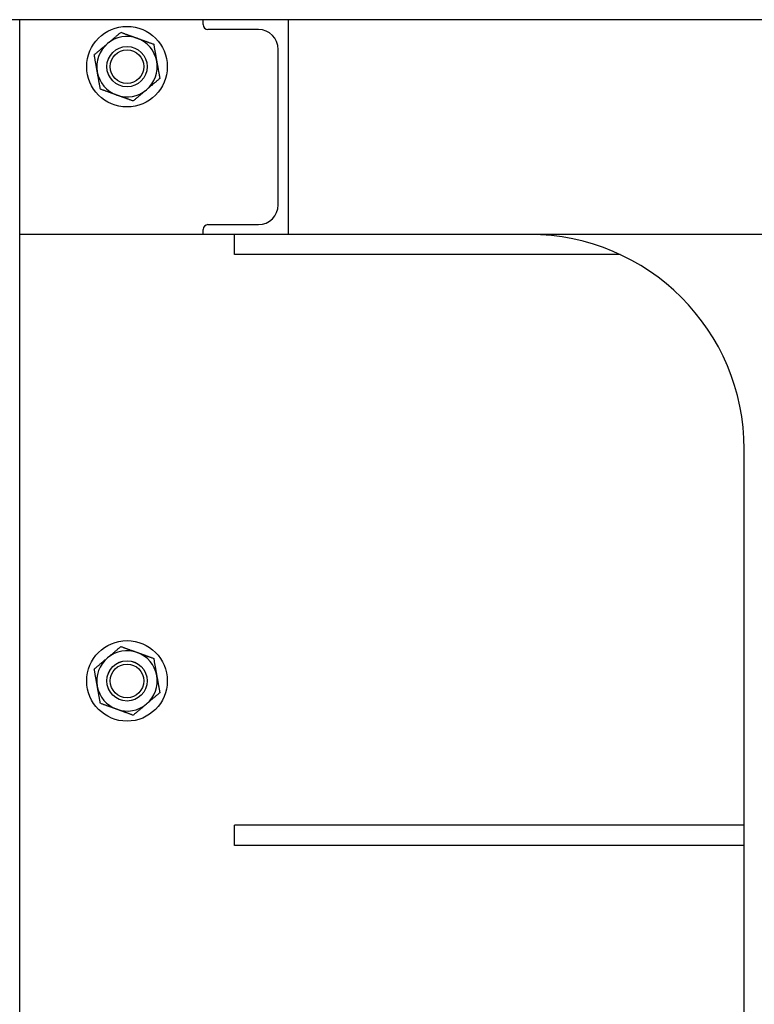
# Model space of a CAD drawing. Header units: inches. Extents: x 24 to 1128, y -69 to 748.
# Tile 300 of 656: x 366 to 380, y 595 to 613. Entities that reach past the tile are written whole.
import ezdxf

# ---------------------------------------------------------------- set-up
doc = ezdxf.new("R2010")
doc.units = ezdxf.units.IN
doc.header["$LTSCALE"] = 32
doc.header["$MEASUREMENT"] = 0
doc.layers.add('Dimension (ANSI)', color=7, linetype='Continuous', lineweight=25)
doc.layers.add('Visible (ANSI)', color=7, linetype='Continuous', lineweight=30)
doc.styles.add('Note Text (ANSI)', font='tahoma.ttf')
doc.dimstyles.new('SB Fraction-16 (ANSI)', dxfattribs={"dimscale": 32, "dimtxt": 0.125, "dimasz": 0.098425, "dimexe": 0.125, "dimexo": 0.0625, "dimgap": 0.031496, "dimtad": 0, "dimtih": 1, "dimtoh": 1, "dimdec": 4, "dimrnd": 1e-08, "dimzin": 0, "dimdsep": 46, "dimlunit": 5, "dimtxsty": 'Note Text (ANSI)', "dimcen": 0.09, "dimdle": 0.393701, "dimclrd": 256, "dimclre": 256, "dimclrt": 256, "dimadec": 0, "dimazin": 3, "dimtfac": 0.96, "dimtofl": 0, "dimtmove": 0, "dimatfit": 3, "dimfxl": 1, "dimfrac": 2, "dimtolj": 1, "dimtzin": 12, "dimlwd": -1, "dimlwe": -1, "dimarcsym": 0})

# ---------------------------------------------------------------- blocks, each defined once
blk = doc.blocks.new('*D18')
at = {"layer": 'Defpoints', "color": 0, "transparency": 16777216}
for p in [(468.781, 692.669), (316.974, 544.669), (468.781, 544.669)]:
    blk.add_point(p, dxfattribs=at)
at = {"layer": 'Dimension (ANSI)', "transparency": 16777216}
for p, q in [((466.781, 692.669), (312.974, 692.669)), ((316.974, 689.519), (316.974, 626.768)), ((316.974, 547.818), (316.974, 620.569)), ((466.781, 544.669), (312.974, 544.669))]:
    blk.add_line(p, q, dxfattribs=at)
for points in [[(316.449, 689.519), (317.499, 689.519), (316.974, 692.669)], [(316.449, 547.818), (317.499, 547.818), (316.974, 544.669)]]:
    blk.add_solid(points, dxfattribs=at)
at = {"layer": 'Dimension (ANSI)', "transparency": 16777216, "insert": (312.872, 625.76), "char_height": 4, "attachment_point": 1, "style": 'Note Text (ANSI)'}
blk.add_mtext('\\A1;148', dxfattribs=at)

msp = doc.modelspace()

# ---------------------------------------------------------------- linework, layer by layer
at = {"layer": 'Visible (ANSI)'}
for p, q in [((391.46555, 613.41853), (356.96443, 613.41853)), ((366.46813, 609.41853), (366.46813, 613.41853)), ((369.88413, 613.32653), (369.88413, 613.41853)), ((371.46813, 613.41853), (371.46813, 609.41853)), ((370.91613, 613.23453), (369.97613, 613.23453)), ((371.28413, 609.97053), (371.28413, 612.86653)), ((369.88413, 609.41853), (369.88413, 609.51053)), ((369.97613, 609.60253), (370.91613, 609.60253)), ((366.46813, 588.04353), (366.46813, 609.41853)), ((369.88413, 609.41853), (366.46813, 609.41853)), ((371.46813, 609.41853), (369.88413, 609.41853)), ((370.46813, 609.04353), (370.46813, 609.41853)), ((411.46813, 609.41853), (371.46813, 609.41853)), ((377.6591, 609.04353), (370.46813, 609.04353)), ((379.96813, 588.04353), (379.96813, 605.41853)), ((379.96813, 598.41853), (370.46813, 598.41853)), ((370.46813, 598.04353), (370.46813, 598.41853)), ((379.96813, 598.04353), (370.46813, 598.04353))]:
    msp.add_line(p, q, dxfattribs=at)
for centre, radius in [((368.46813, 612.54403), 0.75), ((368.46813, 612.54403), 0.37513), ((368.46813, 612.54403), 0.375), ((368.46813, 612.54403), 0.31365), ((368.46813, 601.10603), 0.75), ((368.46813, 601.10603), 0.37513), ((368.46813, 601.10603), 0.375), ((368.46813, 601.10603), 0.31365)]:
    msp.add_circle(centre, radius, dxfattribs=at)
for centre, radius, start, end in [((369.97613, 613.32653), 0.092, 180, 270), ((370.91613, 612.86653), 0.368, 0, 90), ((368.46813, 612.54403), 0.5625, 130.16068, 190.16068), ((368.46813, 612.54403), 0.5625, 70.16068, 130.16068), ((368.46813, 612.54403), 0.5625, 10.16068, 70.16068), ((368.46813, 612.54403), 0.5625, 310.16068, 10.16068), ((368.46813, 612.54403), 0.5625, 190.16068, 250.16068), ((368.46813, 612.54403), 0.5625, 250.16068, 310.16068), ((370.91613, 609.97053), 0.368, 270, 0), ((369.97613, 609.51053), 0.092, 90, 180), ((375.96813, 605.41853), 4, 0, 90), ((368.46813, 601.10603), 0.5625, 70.16068, 130.16068), ((368.46813, 601.10603), 0.5625, 10.16068, 70.16068), ((368.46813, 601.10603), 0.5625, 130.16068, 190.16068), ((368.46813, 601.10603), 0.5625, 310.16068, 10.16068), ((368.46813, 601.10603), 0.5625, 190.16068, 250.16068), ((368.46813, 601.10603), 0.5625, 250.16068, 310.16068)]:
    msp.add_arc(centre, radius, start, end, dxfattribs=at)
for points in [[(368.10536, 612.97391), (368.22054, 613.07112), (368.35355, 613.18336)], [(368.35355, 613.18336), (368.51726, 613.1243), (368.65904, 613.07314)], [(367.85716, 612.76447), (367.99017, 612.87671), (368.10536, 612.97391)], [(368.65904, 613.07314), (368.80081, 613.02199), (368.96452, 612.96293)], [(368.96452, 612.96293), (368.99522, 612.79162), (369.02181, 612.64326)], [(367.91445, 612.4448), (367.88787, 612.59316), (367.85716, 612.76447)], [(369.02181, 612.64326), (369.0484, 612.4949), (369.0791, 612.32359)], [(367.97175, 612.12513), (367.94104, 612.29644), (367.91445, 612.4448)], [(369.0791, 612.32359), (368.9461, 612.21135), (368.83091, 612.11415)], [(368.27723, 612.01492), (368.13545, 612.06607), (367.97175, 612.12513)], [(368.83091, 612.11415), (368.71572, 612.01694), (368.58271, 611.9047)], [(368.58271, 611.9047), (368.41901, 611.96376), (368.27723, 612.01492)], [(368.10536, 601.53591), (368.22054, 601.63312), (368.35355, 601.74536)], [(368.35355, 601.74536), (368.51726, 601.6863), (368.65904, 601.63514)], [(368.65904, 601.63514), (368.80081, 601.58399), (368.96452, 601.52493)], [(367.85716, 601.32647), (367.99017, 601.43871), (368.10536, 601.53591)], [(368.96452, 601.52493), (368.99522, 601.35362), (369.02181, 601.20526)], [(367.91445, 601.0068), (367.88787, 601.15516), (367.85716, 601.32647)], [(369.02181, 601.20526), (369.0484, 601.0569), (369.0791, 600.88559)], [(367.97175, 600.68713), (367.94104, 600.85844), (367.91445, 601.0068)], [(369.0791, 600.88559), (368.9461, 600.77335), (368.83091, 600.67615)], [(368.27723, 600.57692), (368.13545, 600.62807), (367.97175, 600.68713)], [(368.83091, 600.67615), (368.71572, 600.57894), (368.58271, 600.4667)], [(368.58271, 600.4667), (368.41901, 600.52576), (368.27723, 600.57692)]]:
    msp.add_rational_spline(points, [1, 1.0379548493, 1], degree=2, dxfattribs=at)

# ---------------------------------------------------------------- dimensions: what is measured, and where the dimension line sits
at = {"layer": 'Dimension (ANSI)'}
dim = msp.add_linear_dim(base=(316.97435, 544.66853), p1=(468.78063, 692.66853), p2=(468.78063, 544.66853), angle=90, dimstyle='SB Fraction-16 (ANSI)', override={"dimgap": 0.031496, "dimdec": 4, "dimtol": 0, "dimlim": 0, "dimtp": 0, "dimtm": 0, "dimtdec": 2, "dimatfit": 1}, dxfattribs=at)
dim.commit()
dim.dimension.update_dxf_attribs({"geometry": '*D18', "text_midpoint": (316.97435, 623.66853), "dimtype": 160})

doc.saveas('drawing.dxf')
